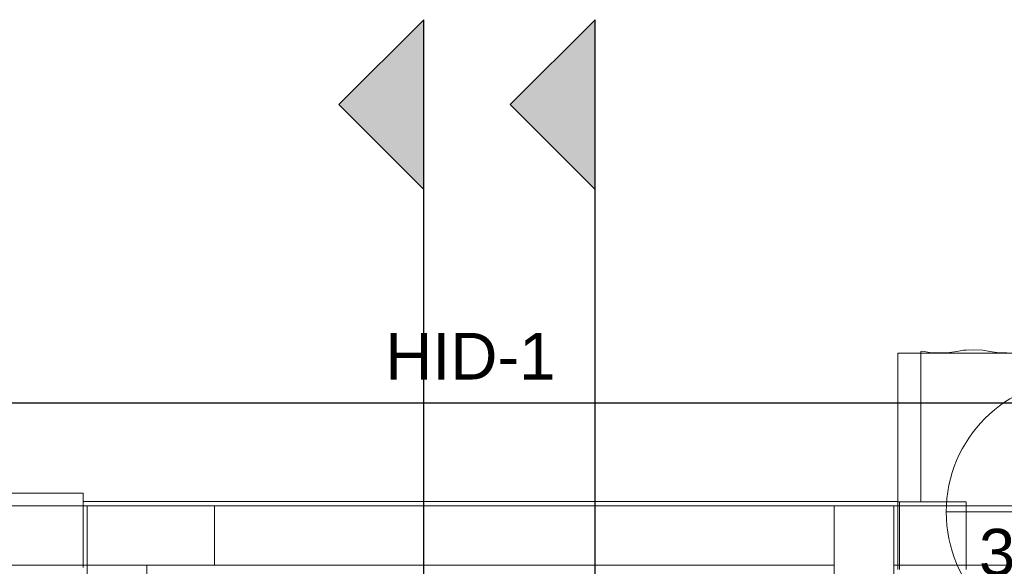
# Model space of a CAD drawing. Header units: millimetres. Extents: x -16331 to -10174, y -4135 to -3584.
# Tile 315 of 456: x -10261.92 to -10257.28, y -3983.77 to -3981.19. Entities that reach past the tile are written whole.
import ezdxf

# ---------------------------------------------------------------- set-up
doc = ezdxf.new("R2010")
doc.units = ezdxf.units.MM
for name, color, linetype, lineweight in [('AF-Indicação coluna', 5, 'Continuous', 13), ('DI-Detalhes', 1, 'Continuous', 30), ('IFC-IfcBuildingElementProxy-Contorno', 250, 'Continuous', 5), ('IFC-IfcRoof-Contorno', 250, 'Continuous', 5), ('IFC-IfcWall-Contorno', 250, 'Continuous', 5), ('IFC-Laje-Contorno', 134, 'Continuous', 5), ('IFC-Pilar-Contorno', 83, 'Continuous', 5), ('IFC-Viga-Contorno', 66, 'Continuous', 5)]:
    doc.layers.add(name, color=color, linetype=linetype, lineweight=lineweight)
doc.layers.add('Textos', color=7, linetype='Continuous')
doc.styles.add('Arial', font='arial.ttf', dxfattribs={"height": 100})

msp = doc.modelspace()

# ---------------------------------------------------------------- hatches: boundary and pattern name
at = {"layer": 'DI-Detalhes', "linetype": 'Continuous'}
for points in [[(-10260.0137, -3981.9916), (-10260.0137, -3981.1916), (-10260.4137, -3981.5916)], [(-10259.2059, -3981.9916), (-10259.2059, -3981.1916), (-10259.6059, -3981.5916)]]:
    msp.add_hatch(color=1, dxfattribs=at).paths.add_polyline_path(points)

# ---------------------------------------------------------------- linework, layer by layer
at = {"layer": 'AF-Indicação coluna'}
msp.add_line((-10257.5515, -3983.5124), (-10256.3043, -3983.5124), dxfattribs=at)
msp.add_circle((-10256.9279, -3983.5124), 0.6236, dxfattribs=at)
at = {"layer": 'DI-Detalhes'}
for p, q in [((-10260.0137, -3990.8052), (-10260.0137, -3981.5916)), ((-10259.2059, -3990.8052), (-10259.2059, -3981.5916))]:
    msp.add_line(p, q, dxfattribs=at)
for points in [[(-10260.0137, -3981.9916), (-10260.0137, -3981.1916), (-10260.4137, -3981.5916), (-10260.0137, -3981.9916)], [(-10259.2059, -3981.9916), (-10259.2059, -3981.1916), (-10259.6059, -3981.5916), (-10259.2059, -3981.9916)], [(-10262.7449, -3982.9979), (-10256.8435, -3982.9979), (-10256.8435, -3989.7423), (-10262.7449, -3989.7423), (-10262.7449, -3982.9979)]]:
    msp.add_lwpolyline(points, dxfattribs=at)
at = {"layer": 'IFC-IfcBuildingElementProxy-Contorno', "lineweight": 5}
for p, q in [((-10257.771, -3983.4648), (-10257.779, -3983.4648)), ((-10257.771, -3983.7735), (-10257.771, -3983.4648)), ((-10257.771, -3983.4648), (-10257.771, -3983.7835)), ((-10257.6705, -3983.4648), (-10257.771, -3983.4648)), ((-10257.4733, -3983.4648), (-10257.6705, -3983.4648)), ((-10257.458, -3983.4648), (-10257.4733, -3983.4648)), ((-10257.458, -3983.7835), (-10257.458, -3983.4648))]:
    msp.add_line(p, q, dxfattribs=at)
at = {"layer": 'IFC-IfcRoof-Contorno', "lineweight": 5}
for p, q in [((-10257.6632, -3982.7549), (-10257.6705, -3982.7559)), ((-10257.6705, -3982.7559), (-10257.6705, -3983.4648)), ((-10257.63, -3982.7601), (-10257.6632, -3982.7549)), ((-10257.5022, -3982.7552), (-10257.5364, -3982.7603)), ((-10257.4695, -3982.7502), (-10257.5022, -3982.7552)), ((-10257.458, -3982.7498), (-10257.4695, -3982.7502)), ((-10257.4243, -3982.7484), (-10257.458, -3982.7498)), ((-10257.3791, -3982.7502), (-10257.4243, -3982.7484)), ((-10257.3464, -3982.7552), (-10257.3791, -3982.7502)), ((-10257.3129, -3982.7603), (-10257.3464, -3982.7552)), ((-10257.779, -3982.7635), (-10257.779, -3982.7696)), ((-10257.6199, -3982.7635), (-10257.779, -3982.7635)), ((-10257.779, -3982.7696), (-10257.779, -3982.7722)), ((-10257.779, -3982.7722), (-10257.779, -3982.7829)), ((-10257.779, -3982.7829), (-10257.779, -3982.7965)), ((-10257.779, -3982.7965), (-10257.779, -3982.7975)), ((-10257.779, -3982.7975), (-10257.779, -3982.7984)), ((-10257.779, -3982.7984), (-10257.779, -3982.8147)), ((-10257.5834, -3982.7621), (-10257.63, -3982.7601)), ((-10257.2991, -3982.7635), (-10257.6199, -3982.7635)), ((-10257.5364, -3982.7603), (-10257.5834, -3982.7621)), ((-10257.2666, -3982.7622), (-10257.3129, -3982.7603)), ((-10257.234, -3982.7635), (-10257.2991, -3982.7635)), ((-10257.779, -3982.8147), (-10257.779, -3982.838)), ((-10257.779, -3982.838), (-10257.779, -3982.8456)), ((-10257.779, -3982.8456), (-10257.779, -3982.8651)), ((-10257.779, -3982.8651), (-10257.779, -3982.8934)), ((-10257.779, -3982.8934), (-10257.779, -3982.904)), ((-10257.779, -3982.904), (-10257.779, -3982.9155)), ((-10257.779, -3982.9155), (-10257.779, -3982.9298)), ((-10257.779, -3982.9298), (-10257.779, -3982.9487)), ((-10257.779, -3982.9487), (-10257.779, -3982.9517)), ((-10257.779, -3982.9517), (-10257.779, -3982.9648)), ((-10257.779, -3982.9648), (-10257.779, -3983.008)), ((-10257.779, -3983.008), (-10257.779, -3983.0404)), ((-10257.779, -3983.0404), (-10257.779, -3983.0428)), ((-10257.779, -3983.0428), (-10257.779, -3983.0455)), ((-10257.779, -3983.0455), (-10257.779, -3983.1311)), ((-10257.779, -3983.1311), (-10257.779, -3983.1544)), ((-10257.779, -3983.1544), (-10257.779, -3983.1855)), ((-10257.779, -3983.1855), (-10257.779, -3983.2102)), ((-10257.779, -3983.2102), (-10257.779, -3983.2144)), ((-10257.779, -3983.2144), (-10257.779, -3983.2408)), ((-10257.779, -3983.2408), (-10257.779, -3983.344)), ((-10257.779, -3983.344), (-10257.779, -3983.3631)), ((-10257.779, -3983.3631), (-10257.779, -3983.3775)), ((-10257.779, -3983.3775), (-10257.779, -3983.3834)), ((-10257.779, -3983.3834), (-10257.779, -3983.4412)), ((-10261.9163, -3983.4235), (-10266.739, -3983.4235)), ((-10261.623, -3983.4235), (-10261.9163, -3983.4235)), ((-10261.619, -3983.4235), (-10261.623, -3983.4235)), ((-10261.619, -3983.4635), (-10261.619, -3983.4235)), ((-10257.779, -3983.4412), (-10257.779, -3983.7835)), ((-10261.619, -3983.774), (-10261.619, -3983.4635))]:
    msp.add_line(p, q, dxfattribs=at)
at = {"layer": 'IFC-IfcWall-Contorno', "lineweight": 5}
for p, q in [((-10261.619, -3983.4635), (-10261.619, -3983.6573)), ((-10261.5609, -3983.4635), (-10261.619, -3983.4635)), ((-10261.4588, -3983.4635), (-10261.5609, -3983.4635)), ((-10261.1281, -3983.4635), (-10261.4588, -3983.4635)), ((-10260.719, -3983.4635), (-10261.1281, -3983.4635)), ((-10258.1881, -3983.4635), (-10260.719, -3983.4635)), ((-10257.779, -3983.4635), (-10258.1881, -3983.4635)), ((-10257.779, -3983.696), (-10257.779, -3983.4635)), ((-10261.619, -3983.6573), (-10261.619, -3983.7735)), ((-10257.779, -3983.7735), (-10257.779, -3983.696))]:
    msp.add_line(p, q, dxfattribs=at)
at = {"layer": 'IFC-Laje-Contorno', "lineweight": 5}
for p, q in [((-10261.599, -3983.7635), (-10261.919, -3983.7635)), ((-10261.599, -3989.2433), (-10261.599, -3983.7635)), ((-10260.999, -3983.7635), (-10261.319, -3983.7635)), ((-10261.319, -3983.7635), (-10261.319, -3989.2433)), ((-10258.079, -3983.7635), (-10260.999, -3983.7635)), ((-10258.079, -3984.0835), (-10258.079, -3983.7635)), ((-10257.799, -3983.7635), (-10257.799, -3987.8229)), ((-10252.9588, -3983.7635), (-10257.799, -3983.7635))]:
    msp.add_line(p, q, dxfattribs=at)
at = {"layer": 'IFC-Pilar-Contorno', "lineweight": 5}
for p, q in [((-10261.599, -3983.4835), (-10261.599, -3983.5955)), ((-10261.319, -3983.4835), (-10261.599, -3983.4835)), ((-10261.239, -3983.4835), (-10261.319, -3983.4835)), ((-10260.999, -3983.4835), (-10261.239, -3983.4835)), ((-10260.999, -3983.6515), (-10260.999, -3983.4835)), ((-10258.079, -3983.4835), (-10258.079, -3983.7235)), ((-10257.911, -3983.4835), (-10258.079, -3983.4835)), ((-10257.799, -3983.4835), (-10257.911, -3983.4835)), ((-10257.799, -3983.7635), (-10257.799, -3983.4835)), ((-10261.599, -3983.5955), (-10261.599, -3983.7635)), ((-10260.999, -3983.7635), (-10260.999, -3983.6515)), ((-10258.079, -3983.7235), (-10258.079, -3983.7635)), ((-10261.599, -3983.7635), (-10261.359, -3983.7635)), ((-10261.359, -3983.7635), (-10261.319, -3983.7635)), ((-10261.319, -3983.7635), (-10260.999, -3983.7635)), ((-10258.079, -3983.7635), (-10258.079, -3984.0835)), ((-10257.799, -3983.8435), (-10257.799, -3983.7635))]:
    msp.add_line(p, q, dxfattribs=at)
at = {"layer": 'IFC-Viga-Contorno', "lineweight": 5}
for p, q in [((-10261.599, -3983.4835), (-10266.119, -3983.4835)), ((-10261.599, -3983.7635), (-10261.599, -3983.4835)), ((-10260.999, -3983.4835), (-10260.999, -3983.7635)), ((-10258.079, -3983.4835), (-10260.999, -3983.4835)), ((-10258.079, -3983.7635), (-10258.079, -3983.4835)), ((-10257.799, -3983.4835), (-10257.799, -3983.7635)), ((-10252.9588, -3983.4835), (-10257.799, -3983.4835)), ((-10266.119, -3983.7635), (-10261.599, -3983.7635)), ((-10261.319, -3983.7635), (-10261.599, -3983.7635)), ((-10261.599, -3983.7635), (-10261.599, -3989.2433)), ((-10261.319, -3989.2433), (-10261.319, -3983.7635)), ((-10260.999, -3983.7635), (-10258.079, -3983.7635)), ((-10257.799, -3983.7635), (-10252.9588, -3983.7635))]:
    msp.add_line(p, q, dxfattribs=at)

# ---------------------------------------------------------------- texts
at = {"layer": 'AF-Indicação coluna', "insert": (-10256.9279, -3983.815), "char_height": 0.22, "width": 1.878384, "attachment_point": 8, "line_spacing_factor": 0.6, "style": 'Arial'}
msp.add_mtext('32 mm', dxfattribs=at)
at = {"layer": 'Textos', "insert": (-10259.7942, -3982.8879), "char_height": 0.22, "width": 1.605061, "attachment_point": 8, "line_spacing_factor": 0.6, "style": 'Arial'}
msp.add_mtext('HID-1', dxfattribs=at)

doc.saveas('drawing.dxf')
